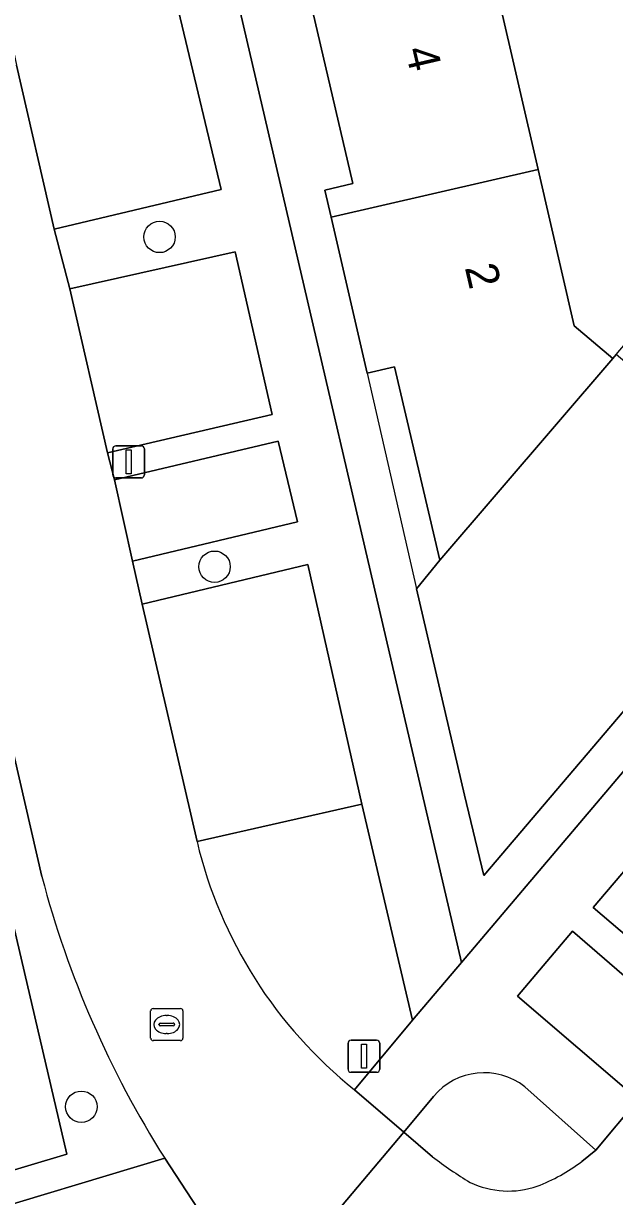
# Model space of a CAD drawing. Extents: x 156412 to 157779, y 382335 to 383768.
# Drawn here: x 156962.98 to 156981.36, y 382710 to 382746.46 of the extents above; entities that cross this region are included whole.
import ezdxf

# ---------------------------------------------------------------- set-up
doc = ezdxf.new("R2010")
doc.units = 0
for name, color, linetype in [('IMGEO_Berm_groen', 7, 'Continuous'), ('IMGEO_Boom', 7, 'Continuous'), ('IMGEO_Erf', 7, 'Continuous'), ('IMGEO_Greppel_droge_sloot', 7, 'Continuous'), ('IMGEO_Lichtmast', 7, 'Continuous'), ('IMGEO_Pand', 7, 'Continuous'), ('IMGEO_Pand_nummerreeks', 7, 'Continuous'), ('IMGEO_Pand_overbouw', 7, 'Continuous'), ('IMGEO_Parkeervlak_open', 7, 'Continuous'), ('IMGEO_Rijbaan_lokaal_gesloten', 7, 'Continuous'), ('IMGEO_Rioolput', 7, 'Continuous'), ('IMGEO_Verkeerseiland_groen', 7, 'Continuous'), ('IMGEO_Voetpad_open', 7, 'Continuous')]:
    doc.layers.add(name, color=color, linetype=linetype)

msp = doc.modelspace()

# ---------------------------------------------------------------- linework, layer by layer
at = {"layer": 'IMGEO_Berm_groen'}
for points in [[(156957.65, 382743.178), (156952.459, 382744.394), (156956.292, 382727.961), (156958.679, 382717.664), (156959.069, 382717.753), (156961.032, 382709.284), (156967.375, 382711.189)], [(156963.556, 382719.941), (156958.351, 382742.538)], [(156973.498, 382722.193), (156968.381, 382721.032)], [(156973.279, 382713.318), (156975.08, 382715.482), (156973.498, 382722.193)]]:
    msp.add_lwpolyline(points, dxfattribs=at)
for points in [[(156957.385, 382741.064), (156964.331, 382711.319), (156961.79, 382710.556), (156954.711, 382740.698)], [(156969.079, 382708.591), (156967.375, 382711.189), (156961.032, 382709.284), (156961.359, 382707.872), (156960.969, 382707.783), (156962.591, 382700.786)]]:
    msp.add_lwpolyline(points, close=True, dxfattribs=at)
for centre, radius, start, end in [((156982.001, 382724.268), 14, 193.366, 231.461), ((156993.746, 382727.905), 31.223, 194.7784, 212.3704)]:
    msp.add_arc(centre, radius, start, end, dxfattribs=at)
at = {"layer": 'IMGEO_Boom'}
for centre in [(156967.213, 382739.824), (156968.923, 382729.573), (156964.784, 382712.788)]:
    msp.add_circle(centre, 0.489, dxfattribs=at)
at = {"layer": 'IMGEO_Erf'}
msp.add_lwpolyline([(157000, 382851.126), (156988.027, 382861.266), (156983.836, 382860.322), (156945.662, 382851.459), (156966.822, 382759.288), (156968.984, 382750), (156976.601, 382717.276), (157000, 382744.884), (157004.336, 382750), (157004.803, 382750.551), (157041.321, 382793.644), (157052.477, 382806.707), (157037.953, 382818.984), (157034.372, 382822.017), (157032.691, 382823.44)], close=True, dxfattribs=at)
for points in [[(157020.332, 382805.488), (156976.326, 382753.442), (156977.121, 382750), (156978.987, 382741.921), (156980.109, 382737.061), (156981.307, 382736.049), (156981.412, 382736.172), (156987.495, 382743.328), (156988.977, 382745.071), (156989.105, 382745.222), (156986.343, 382747.563), (156988.405, 382750), (156989.831, 382751.686), (156993.318, 382755.808), (156996.665, 382759.766), (156995.148, 382761.068), (156998.895, 382765.485), (157000, 382764.548), (157000.42, 382764.192), (157003.794, 382768.167), (157007.159, 382772.133), (157005.634, 382773.427), (157009.382, 382777.84), (157010.907, 382776.546)], [(157000, 382748.134), (156997.499, 382745.185), (156994.006, 382741.067), (156989.957, 382736.293), (156990.644, 382735.712), (156987.019, 382731.423), (156986.881, 382731.259), (156986.192, 382731.842), (156982.618, 382727.625), (156983.304, 382727.042), (156977.299, 382719.98), (156976.69, 382722.474), (156975.207, 382728.891), (156975.927, 382729.776), (156974.516, 382735.785), (156973.664, 382735.59), (156972.546, 382740.434), (156972.351, 382741.278), (156973.228, 382741.48), (156971.682, 382748.113)]]:
    msp.add_lwpolyline(points, dxfattribs=at)
at = {"layer": 'IMGEO_Greppel_droge_sloot'}
msp.add_lwpolyline([(156961.79, 382710.556), (156964.331, 382711.319), (156957.385, 382741.064), (156954.711, 382740.698)], close=True, dxfattribs=at)
at = {"layer": 'IMGEO_Lichtmast'}
for p, q in [((156965.858, 382733.333), (156966.648, 382733.333)), ((156966.648, 382733.333), (156965.858, 382733.333)), ((156965.758, 382732.433), (156965.758, 382733.233)), ((156965.758, 382733.233), (156965.758, 382732.433)), ((156966.748, 382733.233), (156966.748, 382732.433)), ((156966.748, 382732.433), (156966.748, 382733.233)), ((156966.648, 382732.333), (156965.858, 382732.333)), ((156965.858, 382732.333), (156966.648, 382732.333)), ((156973.074, 382713.96), (156973.074, 382714.76)), ((156973.074, 382714.76), (156973.074, 382713.96)), ((156973.174, 382714.86), (156973.964, 382714.86)), ((156973.964, 382714.86), (156973.174, 382714.86)), ((156974.064, 382714.76), (156974.064, 382713.96)), ((156974.064, 382713.96), (156974.064, 382714.76)), ((156973.964, 382713.86), (156973.174, 382713.86)), ((156973.174, 382713.86), (156973.964, 382713.86))]:
    msp.add_line(p, q, dxfattribs=at)
for points in [[(156966.178, 382733.208), (156966.328, 382733.208), (156966.328, 382732.458), (156966.178, 382732.458), (156966.178, 382733.208)], [(156973.494, 382714.735), (156973.644, 382714.735), (156973.644, 382713.985), (156973.494, 382713.985), (156973.494, 382714.735)]]:
    msp.add_lwpolyline(points, dxfattribs=at)
for centre, start, end in [((156965.858, 382733.233), 90, 180), ((156965.858, 382733.233), 90, 180), ((156966.648, 382733.233), 0, 90), ((156966.648, 382733.233), 360, 90), ((156965.858, 382732.433), 180, 270), ((156965.858, 382732.433), 180, 270), ((156966.648, 382732.433), 270, 0), ((156966.648, 382732.433), 270, 0), ((156973.174, 382714.76), 90, 180), ((156973.174, 382714.76), 90, 180), ((156973.964, 382714.76), 0, 90), ((156973.964, 382714.76), 360, 90), ((156973.174, 382713.96), 180, 270), ((156973.174, 382713.96), 180, 270), ((156973.964, 382713.96), 270, 0), ((156973.964, 382713.96), 270, 0)]:
    msp.add_arc(centre, 0.1, start, end, dxfattribs=at)
at = {"layer": 'IMGEO_Pand'}
for points in [[(156978.987, 382741.921), (156977.121, 382750), (156976.326, 382753.442), (156973.299, 382750), (156971.682, 382748.113), (156973.228, 382741.48), (156972.351, 382741.278), (156972.546, 382740.434)], [(156978.987, 382741.921), (156972.546, 382740.434), (156973.664, 382735.59), (156974.516, 382735.785), (156975.927, 382729.776), (156981.307, 382736.049), (156980.109, 382737.061)], [(156975.927, 382729.776), (156975.207, 382728.891), (156976.69, 382722.474), (156977.299, 382719.98), (156983.304, 382727.042), (156982.618, 382727.625), (156986.192, 382731.842), (156986.881, 382731.259), (156987.019, 382731.423), (156981.412, 382736.172), (156981.307, 382736.049)]]:
    msp.add_lwpolyline(points, close=True, dxfattribs=at)
at = {"layer": 'IMGEO_Pand_overbouw'}
msp.add_lwpolyline([(156975.927, 382729.776), (156974.516, 382735.785), (156973.664, 382735.59), (156975.207, 382728.891)], close=True, dxfattribs=at)
at = {"layer": 'IMGEO_Parkeervlak_open'}
for points in [[(156967.916, 382746.378), (156967.037, 382750.056), (156966.801, 382750), (156965.598, 382749.714), (156964.649, 382749.489), (156963.682, 382749.259), (156961.982, 382748.855), (156962.765, 382745.165), (156963.935, 382740.063), (156969.131, 382741.294)], [(156964.426, 382738.206), (156965.593, 382733.118), (156970.715, 382734.307), (156969.563, 382739.362)], [(156970.901, 382733.477), (156965.809, 382732.279), (156966.372, 382729.744), (156971.508, 382730.968)], [(156971.828, 382729.646), (156966.678, 382728.411), (156968.381, 382721.032), (156973.498, 382722.193)], [(156980.69, 382718.981), (156984.481, 382715.758), (156986.179, 382717.792), (156982.415, 382721.006)], [(156983.805, 382715.003), (156980.052, 382718.251), (156978.344, 382716.226), (156982.099, 382713.018)]]:
    msp.add_lwpolyline(points, close=True, dxfattribs=at)
at = {"layer": 'IMGEO_Rijbaan_lokaal_gesloten'}
for points in [[(156949.183, 382782.137), (156949.342, 382781.51), (156949.716, 382780.032), (156955.201, 382756.216), (156956.633, 382750), (156958.351, 382742.538), (156963.556, 382719.941)], [(156968.381, 382721.032), (156966.678, 382728.411), (156966.372, 382729.744), (156965.809, 382732.279), (156965.593, 382733.118), (156964.426, 382738.206), (156963.935, 382740.063), (156962.765, 382745.165)], [(156991.453, 382714.46), (156986.179, 382717.792), (156984.481, 382715.758), (156983.805, 382715.003), (156982.099, 382713.018), (156980.777, 382711.441), (156980.338, 382711.088)], [(156967.375, 382711.189), (156969.079, 382708.591), (156970.325, 382706.677), (156974.806, 382712.003), (156973.279, 382713.318)], [(156975.699, 382711.231), (156974.806, 382712.003), (156970.325, 382706.677), (156971.341, 382704.893)]]:
    msp.add_lwpolyline(points, dxfattribs=at)
for centre, radius, start, end in [((156982.001, 382724.268), 14, 193.366, 231.461), ((156993.746, 382727.905), 31.223, 194.7784, 212.3704), ((156985.296, 382724.069), 16.028, 233.2195, 238.2767), ((156976.989, 382715.474), 5.518, 290.8835, 307.3665), ((156978.057, 382712.972), 2.802, 244.8786, 288.707)]:
    msp.add_arc(centre, radius, start, end, dxfattribs=at)
at = {"layer": 'IMGEO_Rioolput'}
for p, q in [((156967.013, 382715.843), (156967.865, 382715.843)), ((156966.938, 382714.917), (156966.938, 382715.769)), ((156967.426, 382715.623), (156967.451, 382715.623)), ((156967.939, 382715.769), (156967.939, 382714.917)), ((156967.197, 382715.337), (156967.197, 382715.349)), ((156967.635, 382715.3), (156967.237, 382715.3)), ((156967.24, 382715.386), (156967.638, 382715.386)), ((156967.681, 382715.349), (156967.681, 382715.337)), ((156967.865, 382714.843), (156967.013, 382714.843)), ((156967.449, 382715.063), (156967.424, 382715.063))]:
    msp.add_line(p, q, dxfattribs=at)
for points in [[(156967.013, 382715.843), (156967.865, 382715.843)], [(156966.938, 382714.917), (156966.938, 382715.769)], [(156967.939, 382715.769), (156967.939, 382714.917)], [(156967.865, 382714.843), (156967.013, 382714.843)]]:
    msp.add_lwpolyline(points, dxfattribs=at)
for centre, radius, start, end in [((156967.015, 382715.767), 0.0765, 91.552, 178.448), ((156967.015, 382715.767), 0.0765, 91.552, 178.448), ((156967.863, 382715.767), 0.0765, 1.552, 88.448), ((156967.863, 382715.767), 0.0765, 1.552, 88.448), ((156967.237, 382715.346), 0.0403, 85.8775, 175.7526), ((156967.234, 382715.336), 0.0366, 178.938, 274.7102), ((156967.638, 382715.343), 0.043, 264.8664, 352.4533), ((156967.642, 382715.348), 0.0386, 1.7309, 96.639), ((156967.015, 382714.919), 0.0765, 181.552, 268.448), ((156967.015, 382714.919), 0.0765, 181.552, 268.448), ((156967.863, 382714.919), 0.0765, 271.552, 358.448), ((156967.863, 382714.919), 0.0765, 271.552, 358.448)]:
    msp.add_arc(centre, radius, start, end, dxfattribs=at)
for centre, major_axis, ratio, start_param, end_param in [((156967.425, 382715.343), (-0.387, 0.002), 0.722429, 4.712389, 7.853982), ((156967.45, 382715.343), (-0.39, 0.002), 0.717154, 1.570796, 4.712389)]:
    msp.add_ellipse(centre, major_axis=major_axis, ratio=ratio, start_param=start_param, end_param=end_param, dxfattribs=at)
at = {"layer": 'IMGEO_Verkeerseiland_groen'}
for points in [[(156980.338, 382711.088), (156980.777, 382711.441), (156978.571, 382713.41)], [(156975.731, 382713.112), (156974.806, 382712.003), (156975.699, 382711.231)]]:
    msp.add_lwpolyline(points, dxfattribs=at)
for centre, radius, start, end in [((156977.306, 382711.788), 2.057, 52.0408, 139.9394), ((156985.296, 382724.069), 16.028, 233.2195, 238.2767), ((156976.989, 382715.474), 5.518, 290.8835, 307.3665), ((156978.057, 382712.972), 2.802, 244.8786, 288.707)]:
    msp.add_arc(centre, radius, start, end, dxfattribs=at)
at = {"layer": 'IMGEO_Voetpad_open'}
for points in [[(157052.477, 382806.707), (157041.321, 382793.644), (157004.803, 382750.551), (157004.336, 382750), (157000, 382744.884), (156976.601, 382717.276), (156975.08, 382715.482), (156973.279, 382713.318), (156974.806, 382712.003), (156975.731, 382713.112)], [(156967.037, 382750.056), (156967.916, 382746.378), (156969.131, 382741.294), (156963.935, 382740.063), (156964.426, 382738.206), (156969.563, 382739.362), (156970.715, 382734.307), (156965.593, 382733.118), (156965.809, 382732.279), (156970.901, 382733.477), (156971.508, 382730.968), (156966.372, 382729.744), (156966.678, 382728.411), (156971.828, 382729.646), (156973.498, 382722.193), (156975.08, 382715.482), (156976.601, 382717.276), (156968.984, 382750)], [(156978.571, 382713.41), (156980.777, 382711.441), (156982.099, 382713.018), (156978.344, 382716.226), (156980.052, 382718.251), (156983.805, 382715.003), (156984.481, 382715.758), (156980.69, 382718.981), (156982.415, 382721.006), (156986.179, 382717.792), (156987.269, 382719.065), (156983.481, 382722.262), (156988.422, 382728.081), (156992.244, 382724.877), (156993.278, 382726.051), (156989.453, 382729.287), (156992.784, 382733.264)]]:
    msp.add_lwpolyline(points, dxfattribs=at)
msp.add_arc((156977.306, 382711.788), 2.057, 52.0408, 139.9394, dxfattribs=at)

# ---------------------------------------------------------------- texts
at = {"layer": 'IMGEO_Pand_nummerreeks'}
for s, rotation, p in [('4', 283.1216, (156974.848, 382745.637)), ('2', 283.2087, (156976.7, 382738.876))]:
    msp.add_text(s, height=1, rotation=rotation, dxfattribs=at).set_placement(p)

doc.saveas('drawing.dxf')
